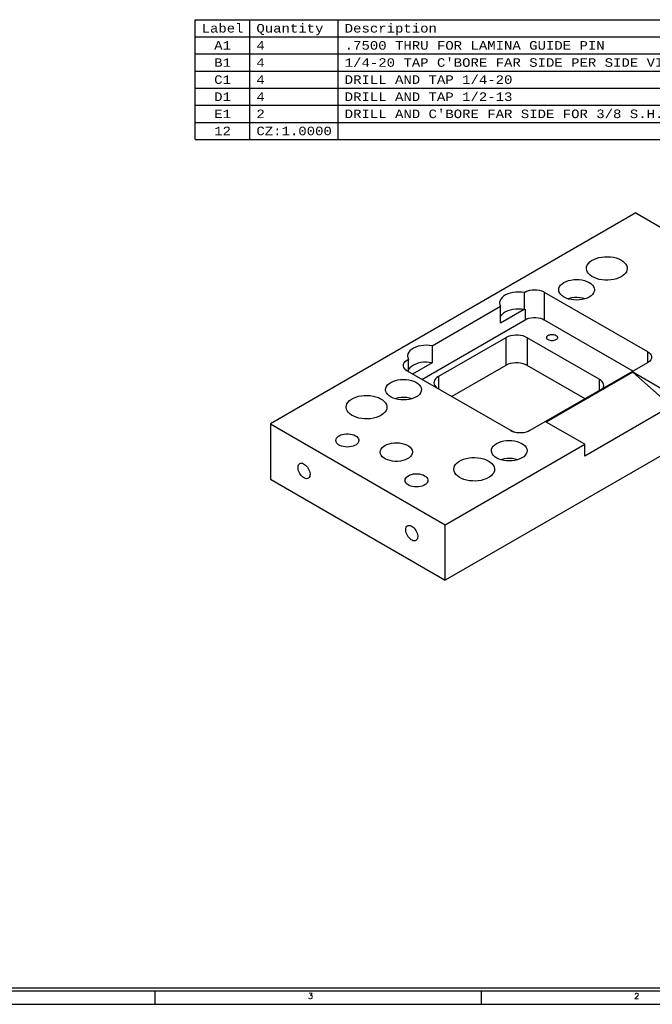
# Model space of a CAD drawing. Header units: inches. Extents: x 3 to 351, y 4 to 271.
# Tile 393 of 530: x 227 to 239, y 105 to 123. Entities that reach past the tile are written whole.
import ezdxf
from ezdxf.enums import TextEntityAlignment as Align

# ---------------------------------------------------------------- set-up
doc = ezdxf.new("R2010")
doc.units = ezdxf.units.IN
doc.header["$LTSCALE"] = 0.5
doc.header["$MEASUREMENT"] = 0
for name, color, linetype in [('MFB', 7, 'Continuous'), ('PLOTVIEW1', 7, 'Continuous'), ('STR_1', 7, 'Continuous')]:
    doc.layers.add(name, color=color, linetype=linetype)
doc.styles.add('VERO11-Courier New', font='cour.ttf')
doc.styles.add('VERO5-RomanD', font='romand__.ttf')

msp = doc.modelspace()

# ---------------------------------------------------------------- linework, layer by layer
at = {"layer": 'MFB', "color": 56, "linetype": 'Continuous'}
for p, q in [((230.494, 120.555), (230.494, 122.76)), ((230.494, 122.76), (244.311, 122.76)), ((231.501, 120.555), (231.501, 122.76)), ((233.126, 120.555), (233.126, 122.76)), ((230.494, 122.445), (244.311, 122.445)), ((230.494, 122.13), (244.311, 122.13)), ((230.494, 121.815), (244.311, 121.815)), ((230.494, 121.5), (244.311, 121.5)), ((230.494, 121.185), (244.311, 121.185)), ((230.494, 120.87), (244.311, 120.87)), ((230.494, 120.555), (244.311, 120.555))]:
    msp.add_line(p, q, dxfattribs=at)
at = {"layer": 'PLOTVIEW1', "color": 97, "linetype": 'Continuous'}
for p, q in [((200.752, 104.948), (246.752, 104.948)), ((200.752, 104.898), (246.752, 104.898)), ((229.752, 104.898), (229.752, 104.648)), ((235.752, 104.898), (235.752, 104.648)), ((200.752, 104.648), (246.752, 104.648))]:
    msp.add_line(p, q, dxfattribs=at)
at = {"layer": 'STR_1', "color": 190, "linetype": 'Continuous'}
for p, q in [((238.595, 119.205), (231.877, 115.326)), ((238.595, 119.205), (241.812, 117.347)), ((237.705, 118.246), (237.725, 118.276)), ((237.725, 118.276), (237.751, 118.303)), ((237.751, 118.303), (237.785, 118.328)), ((237.785, 118.328), (237.824, 118.35)), ((237.824, 118.35), (237.869, 118.369)), ((237.869, 118.369), (237.918, 118.383)), ((237.918, 118.383), (237.969, 118.393)), ((237.969, 118.393), (238.023, 118.399)), ((238.023, 118.399), (238.078, 118.4)), ((238.078, 118.4), (238.132, 118.397)), ((238.132, 118.397), (238.185, 118.389)), ((238.185, 118.389), (238.236, 118.377)), ((238.236, 118.377), (238.282, 118.36)), ((238.282, 118.36), (238.324, 118.34)), ((238.324, 118.34), (238.361, 118.316)), ((238.361, 118.316), (238.391, 118.29)), ((238.391, 118.29), (238.414, 118.261)), ((237.689, 118.184), (237.693, 118.216)), ((237.689, 118.18), (237.689, 118.184)), ((237.694, 118.149), (237.689, 118.18)), ((237.693, 118.216), (237.705, 118.246)), ((237.707, 118.118), (237.694, 118.149)), ((237.728, 118.088), (237.707, 118.118)), ((238.404, 118.092), (238.377, 118.065)), ((238.423, 118.122), (238.404, 118.092)), ((238.414, 118.261), (238.43, 118.231)), ((238.435, 118.153), (238.423, 118.122)), ((238.43, 118.231), (238.438, 118.2)), ((238.439, 118.184), (238.435, 118.153)), ((238.438, 118.2), (238.439, 118.184)), ((237.241, 117.902), (237.274, 117.924)), ((237.274, 117.924), (237.275, 117.925)), ((237.275, 117.925), (237.314, 117.944)), ((237.314, 117.944), (237.358, 117.96)), ((237.358, 117.96), (237.405, 117.971)), ((237.405, 117.971), (237.455, 117.978)), ((237.455, 117.978), (237.506, 117.981)), ((237.506, 117.981), (237.557, 117.978)), ((237.557, 117.978), (237.607, 117.972)), ((237.607, 117.972), (237.654, 117.96)), ((237.654, 117.96), (237.698, 117.945)), ((237.698, 117.945), (237.737, 117.926)), ((237.755, 118.061), (237.728, 118.088)), ((237.737, 117.926), (237.771, 117.904)), ((237.79, 118.037), (237.755, 118.061)), ((237.83, 118.015), (237.79, 118.037)), ((237.875, 117.997), (237.83, 118.015)), ((237.924, 117.983), (237.875, 117.997)), ((237.976, 117.974), (237.924, 117.983)), ((238.03, 117.968), (237.976, 117.974)), ((238.085, 117.968), (238.03, 117.968)), ((238.139, 117.972), (238.085, 117.968)), ((238.192, 117.98), (238.139, 117.972)), ((238.242, 117.993), (238.192, 117.98)), ((238.288, 118.01), (238.242, 117.993)), ((238.329, 118.031), (238.288, 118.01)), ((238.344, 118.04), (238.329, 118.031)), ((238.377, 118.065), (238.344, 118.04)), ((236.289, 117.73), (236.244, 117.715)), ((236.338, 117.74), (236.289, 117.73)), ((236.39, 117.747), (236.338, 117.74)), ((236.442, 117.749), (236.39, 117.747)), ((236.494, 117.746), (236.442, 117.749)), ((236.545, 117.739), (236.494, 117.746)), ((236.545, 117.739), (236.575, 117.757)), ((236.545, 117.739), (236.545, 117.427)), ((236.575, 117.757), (236.611, 117.771)), ((236.611, 117.771), (236.65, 117.782)), ((236.65, 117.782), (236.692, 117.789)), ((236.692, 117.789), (236.735, 117.792)), ((236.735, 117.792), (236.779, 117.79)), ((236.779, 117.79), (236.821, 117.783)), ((236.821, 117.783), (236.861, 117.773)), ((236.861, 117.773), (236.897, 117.759)), ((236.897, 117.759), (236.915, 117.749)), ((236.915, 117.749), (238.814, 116.653)), ((237.179, 117.791), (237.183, 117.821)), ((237.179, 117.788), (237.179, 117.791)), ((237.184, 117.758), (237.179, 117.788)), ((237.183, 117.821), (237.195, 117.849)), ((237.197, 117.73), (237.184, 117.758)), ((237.195, 117.849), (237.215, 117.877)), ((237.217, 117.703), (237.197, 117.73)), ((237.215, 117.877), (237.241, 117.902)), ((237.771, 117.904), (237.798, 117.879)), ((237.798, 117.879), (237.818, 117.852)), ((237.82, 117.733), (237.8, 117.706)), ((237.818, 117.852), (237.831, 117.823)), ((237.832, 117.762), (237.82, 117.733)), ((237.831, 117.823), (237.836, 117.794)), ((237.836, 117.791), (237.832, 117.762)), ((237.836, 117.794), (237.836, 117.791)), ((236.093, 117.562), (236.092, 117.55)), ((236.092, 117.55), (236.096, 117.52)), ((236.1, 117.592), (236.093, 117.562)), ((236.115, 117.621), (236.1, 117.592)), ((236.138, 117.649), (236.115, 117.621)), ((236.167, 117.674), (236.138, 117.649)), ((236.203, 117.696), (236.167, 117.674)), ((236.244, 117.715), (236.203, 117.696)), ((237.245, 117.678), (237.217, 117.703)), ((237.279, 117.655), (237.245, 117.678)), ((237.318, 117.636), (237.279, 117.655)), ((237.362, 117.621), (237.318, 117.636)), ((237.369, 117.63), (237.35, 117.625)), ((237.409, 117.61), (237.362, 117.621)), ((237.417, 117.641), (237.369, 117.63)), ((237.459, 117.604), (237.409, 117.61)), ((237.467, 117.647), (237.417, 117.641)), ((237.51, 117.602), (237.459, 117.604)), ((237.518, 117.648), (237.467, 117.647)), ((237.561, 117.604), (237.51, 117.602)), ((237.569, 117.645), (237.518, 117.648)), ((237.611, 117.611), (237.561, 117.604)), ((237.618, 117.637), (237.569, 117.645)), ((237.658, 117.623), (237.611, 117.611)), ((237.665, 117.625), (237.618, 117.637)), ((237.702, 117.638), (237.658, 117.623)), ((237.74, 117.658), (237.702, 117.638)), ((237.774, 117.68), (237.74, 117.658)), ((237.8, 117.706), (237.774, 117.68)), ((234.85, 116.761), (236.11, 117.488)), ((236.096, 117.52), (236.108, 117.491)), ((236.108, 117.491), (236.11, 117.488)), ((236.11, 117.176), (236.11, 117.488)), ((236.544, 117.427), (236.11, 117.176)), ((236.202, 117.383), (236.166, 117.361)), ((236.243, 117.402), (236.202, 117.383)), ((236.288, 117.417), (236.243, 117.402)), ((236.337, 117.428), (236.288, 117.417)), ((236.388, 117.435), (236.337, 117.428)), ((236.44, 117.437), (236.388, 117.435)), ((236.493, 117.434), (236.44, 117.437)), ((236.544, 117.427), (236.493, 117.434)), ((236.545, 117.427), (236.544, 117.427)), ((236.545, 117.427), (236.562, 117.437)), ((234.663, 116.143), (236.562, 117.239)), ((236.115, 117.309), (236.11, 117.3)), ((236.137, 117.336), (236.115, 117.309)), ((236.166, 117.361), (236.137, 117.336)), ((236.562, 117.239), (236.595, 117.255)), ((236.595, 117.255), (236.633, 117.268)), ((236.633, 117.268), (236.674, 117.276)), ((236.674, 117.276), (236.717, 117.281)), ((236.717, 117.281), (236.76, 117.281)), ((236.76, 117.281), (236.803, 117.276)), ((236.803, 117.276), (236.844, 117.268)), ((236.844, 117.268), (236.882, 117.255)), ((236.882, 117.255), (236.915, 117.239)), ((236.915, 117.239), (238.549, 116.296)), ((236.205, 116.91), (234.967, 116.196)), ((236.215, 116.916), (236.205, 116.91)), ((236.252, 116.932), (236.215, 116.916)), ((236.294, 116.945), (236.252, 116.932)), ((236.339, 116.953), (236.294, 116.945)), ((236.386, 116.957), (236.339, 116.953)), ((236.433, 116.957), (236.386, 116.957)), ((236.479, 116.951), (236.433, 116.957)), ((236.524, 116.942), (236.479, 116.951)), ((236.564, 116.928), (236.524, 116.942)), ((236.601, 116.91), (236.564, 116.928)), ((237.926, 116.145), (236.601, 116.91)), ((236.956, 116.912), (236.958, 116.922)), ((236.958, 116.902), (236.956, 116.912)), ((236.958, 116.922), (236.962, 116.932)), ((236.962, 116.892), (236.958, 116.902)), ((236.962, 116.932), (236.97, 116.941)), ((236.97, 116.883), (236.962, 116.892)), ((236.97, 116.941), (236.98, 116.95)), ((236.98, 116.875), (236.97, 116.883)), ((236.98, 116.95), (236.986, 116.953)), ((236.992, 116.868), (236.98, 116.875)), ((236.986, 116.953), (236.999, 116.96)), ((237.006, 116.862), (236.992, 116.868)), ((236.999, 116.96), (237.014, 116.965)), ((237.022, 116.858), (237.006, 116.862)), ((237.014, 116.965), (237.031, 116.968)), ((237.039, 116.855), (237.022, 116.858)), ((237.031, 116.968), (237.048, 116.97)), ((237.057, 116.854), (237.039, 116.855)), ((237.048, 116.97), (237.065, 116.97)), ((237.074, 116.855), (237.057, 116.854)), ((237.065, 116.97), (237.083, 116.968)), ((237.091, 116.858), (237.074, 116.855)), ((237.083, 116.968), (237.099, 116.965)), ((237.107, 116.862), (237.091, 116.858)), ((237.099, 116.965), (237.114, 116.96)), ((237.121, 116.868), (237.107, 116.862)), ((237.114, 116.96), (237.128, 116.953)), ((237.134, 116.875), (237.121, 116.868)), ((237.128, 116.953), (237.139, 116.946)), ((237.144, 116.883), (237.134, 116.875)), ((237.139, 116.946), (237.148, 116.937)), ((237.151, 116.892), (237.144, 116.883)), ((237.148, 116.937), (237.154, 116.927)), ((237.156, 116.902), (237.151, 116.892)), ((237.154, 116.927), (237.157, 116.917)), ((237.157, 116.912), (237.156, 116.902)), ((237.157, 116.917), (237.157, 116.912)), ((234.421, 116.643), (234.406, 116.614)), ((234.443, 116.67), (234.421, 116.643)), ((234.473, 116.695), (234.443, 116.67)), ((234.508, 116.718), (234.473, 116.695)), ((234.549, 116.737), (234.508, 116.718)), ((234.595, 116.752), (234.549, 116.737)), ((234.643, 116.763), (234.595, 116.752)), ((234.695, 116.769), (234.643, 116.763)), ((234.747, 116.771), (234.695, 116.769)), ((234.799, 116.768), (234.747, 116.771)), ((234.85, 116.761), (234.799, 116.768)), ((234.85, 116.761), (234.85, 116.449)), ((238.814, 116.653), (238.842, 116.634)), ((234.34, 116.447), (234.358, 116.47)), ((234.358, 116.47), (234.383, 116.491)), ((234.383, 116.491), (234.414, 116.509)), ((234.406, 116.614), (234.399, 116.584)), ((234.399, 116.584), (234.399, 116.572)), ((234.399, 116.572), (234.403, 116.542)), ((234.403, 116.542), (234.415, 116.513)), ((234.414, 116.509), (234.417, 116.51)), ((234.415, 116.513), (234.417, 116.51)), ((234.417, 116.285), (234.417, 116.51)), ((238.854, 116.479), (238.829, 116.458)), ((238.842, 116.634), (238.864, 116.612)), ((238.872, 116.502), (238.854, 116.479)), ((238.864, 116.612), (238.878, 116.588)), ((238.883, 116.526), (238.872, 116.502)), ((238.878, 116.588), (238.886, 116.564)), ((238.887, 116.551), (238.883, 116.526)), ((238.886, 116.564), (238.887, 116.551)), ((234.325, 116.398), (234.328, 116.423)), ((234.326, 116.385), (234.325, 116.398)), ((234.333, 116.361), (234.326, 116.385)), ((234.328, 116.423), (234.34, 116.447)), ((234.348, 116.337), (234.333, 116.361)), ((234.37, 116.315), (234.348, 116.337)), ((234.398, 116.296), (234.37, 116.315)), ((236.296, 115.2), (234.398, 116.296)), ((234.421, 116.331), (234.417, 116.323)), ((234.443, 116.358), (234.421, 116.331)), ((234.473, 116.383), (234.443, 116.358)), ((234.508, 116.406), (234.473, 116.383)), ((234.85, 116.449), (234.491, 116.242)), ((234.549, 116.425), (234.508, 116.406)), ((234.595, 116.44), (234.549, 116.425)), ((234.643, 116.451), (234.595, 116.44)), ((234.695, 116.457), (234.643, 116.451)), ((234.747, 116.459), (234.695, 116.457)), ((234.799, 116.456), (234.747, 116.459)), ((234.85, 116.449), (234.799, 116.456)), ((241.812, 116.327), (235.094, 112.448)), ((236.205, 116.4), (235.211, 115.826)), ((236.215, 116.405), (236.205, 116.4)), ((236.252, 116.422), (236.215, 116.405)), ((236.294, 116.435), (236.252, 116.422)), ((236.339, 116.443), (236.294, 116.435)), ((236.386, 116.447), (236.339, 116.443)), ((236.433, 116.446), (236.386, 116.447)), ((236.479, 116.441), (236.433, 116.446)), ((236.524, 116.431), (236.479, 116.441)), ((236.564, 116.418), (236.524, 116.431)), ((236.601, 116.4), (236.564, 116.418)), ((237.665, 115.786), (236.601, 116.4)), ((238.814, 116.449), (236.65, 115.2)), ((238.829, 116.458), (238.814, 116.449)), ((234.093, 116.088), (234.132, 116.107)), ((234.132, 116.107), (234.176, 116.123)), ((234.176, 116.123), (234.223, 116.134)), ((234.223, 116.134), (234.273, 116.141)), ((234.273, 116.141), (234.324, 116.143)), ((234.324, 116.143), (234.375, 116.141)), ((234.375, 116.141), (234.425, 116.135)), ((234.425, 116.135), (234.472, 116.123)), ((234.472, 116.123), (234.516, 116.108)), ((234.516, 116.108), (234.555, 116.089)), ((234.887, 116.099), (234.885, 116.082)), ((234.896, 116.126), (234.887, 116.099)), ((234.913, 116.151), (234.896, 116.126)), ((234.937, 116.175), (234.913, 116.151)), ((234.967, 116.196), (234.937, 116.175)), ((238.542, 116.275), (236.951, 115.357)), ((237.947, 116.132), (237.926, 116.145)), ((237.973, 116.109), (237.947, 116.132)), ((237.993, 116.084), (237.973, 116.109)), ((239.249, 115.867), (238.542, 116.275)), ((238.542, 116.275), (239.249, 115.648)), ((233.997, 115.954), (234.001, 115.983)), ((233.997, 115.951), (233.997, 115.954)), ((234.002, 115.921), (233.997, 115.951)), ((234.001, 115.983), (234.013, 116.012)), ((234.015, 115.893), (234.002, 115.921)), ((234.013, 116.012), (234.033, 116.04)), ((234.033, 116.04), (234.059, 116.065)), ((234.059, 116.065), (234.092, 116.087)), ((234.092, 116.087), (234.093, 116.088)), ((234.555, 116.089), (234.589, 116.067)), ((234.589, 116.067), (234.616, 116.042)), ((234.616, 116.042), (234.636, 116.015)), ((234.636, 116.015), (234.649, 115.986)), ((234.65, 115.925), (234.638, 115.896)), ((234.649, 115.986), (234.654, 115.957)), ((234.654, 115.954), (234.65, 115.925)), ((234.654, 115.957), (234.654, 115.954)), ((234.885, 116.082), (234.889, 116.054)), ((234.889, 116.054), (234.901, 116.028)), ((234.901, 116.028), (234.92, 116.003)), ((234.92, 116.003), (234.947, 115.98)), ((234.947, 115.98), (234.966, 115.968)), ((237.99, 115.974), (238.003, 116)), ((238.004, 116.058), (237.993, 116.084)), ((238.003, 116), (238.008, 116.027)), ((238.008, 116.031), (238.004, 116.058)), ((238.008, 116.027), (238.008, 116.031)), ((233.305, 115.724), (233.332, 115.752)), ((233.332, 115.752), (233.366, 115.777)), ((233.366, 115.777), (233.405, 115.799)), ((233.405, 115.799), (233.449, 115.817)), ((233.449, 115.817), (233.498, 115.832)), ((233.498, 115.832), (233.55, 115.842)), ((233.55, 115.842), (233.604, 115.848)), ((233.604, 115.848), (233.658, 115.849)), ((233.658, 115.849), (233.713, 115.845)), ((233.713, 115.845), (233.766, 115.837)), ((233.766, 115.837), (233.816, 115.825)), ((233.816, 115.825), (233.863, 115.809)), ((233.863, 115.809), (233.905, 115.788)), ((233.905, 115.788), (233.942, 115.765)), ((233.942, 115.765), (233.972, 115.739)), ((233.972, 115.739), (233.995, 115.71)), ((234.035, 115.865), (234.015, 115.893)), ((234.063, 115.84), (234.035, 115.865)), ((234.097, 115.818), (234.063, 115.84)), ((234.136, 115.799), (234.097, 115.818)), ((234.18, 115.784), (234.136, 115.799)), ((234.187, 115.793), (234.168, 115.788)), ((234.227, 115.773), (234.18, 115.784)), ((234.235, 115.804), (234.187, 115.793)), ((234.277, 115.767), (234.227, 115.773)), ((234.285, 115.81), (234.235, 115.804)), ((234.328, 115.765), (234.277, 115.767)), ((234.336, 115.811), (234.285, 115.81)), ((234.379, 115.767), (234.328, 115.765)), ((234.387, 115.808), (234.336, 115.811)), ((234.429, 115.774), (234.379, 115.767)), ((234.436, 115.8), (234.387, 115.808)), ((234.476, 115.786), (234.429, 115.774)), ((234.483, 115.788), (234.436, 115.8)), ((234.52, 115.801), (234.476, 115.786)), ((234.558, 115.821), (234.52, 115.801)), ((234.592, 115.843), (234.558, 115.821)), ((234.618, 115.868), (234.592, 115.843)), ((234.638, 115.896), (234.618, 115.868)), ((233.27, 115.633), (233.274, 115.664)), ((233.27, 115.628), (233.27, 115.633)), ((233.275, 115.597), (233.27, 115.628)), ((233.274, 115.664), (233.286, 115.695)), ((233.288, 115.566), (233.275, 115.597)), ((233.286, 115.695), (233.305, 115.724)), ((233.308, 115.537), (233.288, 115.566)), ((234.004, 115.57), (233.984, 115.541)), ((233.995, 115.71), (234.011, 115.68)), ((234.016, 115.601), (234.004, 115.57)), ((234.011, 115.68), (234.019, 115.648)), ((234.02, 115.633), (234.016, 115.601)), ((234.019, 115.648), (234.02, 115.633)), ((239.249, 115.648), (237.658, 114.73)), ((233.336, 115.51), (233.308, 115.537)), ((233.37, 115.485), (233.336, 115.51)), ((233.41, 115.464), (233.37, 115.485)), ((233.455, 115.446), (233.41, 115.464)), ((233.505, 115.432), (233.455, 115.446)), ((233.557, 115.422), (233.505, 115.432)), ((233.611, 115.417), (233.557, 115.422)), ((233.665, 115.416), (233.611, 115.417)), ((233.72, 115.42), (233.665, 115.416)), ((233.772, 115.429), (233.72, 115.42)), ((233.822, 115.442), (233.772, 115.429)), ((233.869, 115.459), (233.822, 115.442)), ((233.91, 115.479), (233.869, 115.459)), ((233.924, 115.488), (233.91, 115.479)), ((233.958, 115.513), (233.924, 115.488)), ((233.984, 115.541), (233.958, 115.513)), ((231.877, 115.326), (231.877, 114.306)), ((231.877, 115.326), (235.094, 113.469)), ((236.295, 115.201), (236.331, 115.183)), ((236.33, 115.184), (236.296, 115.2)), ((236.65, 115.2), (236.617, 115.184)), ((237.658, 114.949), (236.951, 115.357)), ((233.08, 115.02), (233.084, 115.041)), ((233.084, 114.999), (233.08, 115.02)), ((233.084, 115.041), (233.093, 115.062)), ((233.093, 115.062), (233.109, 115.081)), ((233.109, 115.081), (233.13, 115.098)), ((233.13, 115.098), (233.142, 115.106)), ((233.142, 115.106), (233.17, 115.12)), ((233.17, 115.12), (233.202, 115.131)), ((233.202, 115.131), (233.237, 115.138)), ((233.237, 115.138), (233.273, 115.141)), ((233.273, 115.141), (233.31, 115.141)), ((233.31, 115.141), (233.346, 115.138)), ((233.346, 115.138), (233.38, 115.131)), ((233.38, 115.131), (233.412, 115.12)), ((233.412, 115.12), (233.44, 115.106)), ((233.44, 115.106), (233.464, 115.09)), ((233.464, 115.09), (233.482, 115.072)), ((233.482, 115.072), (233.495, 115.052)), ((233.495, 115.052), (233.501, 115.031)), ((233.502, 115.02), (233.499, 114.999)), ((233.501, 115.031), (233.502, 115.02)), ((236.168, 115.011), (236.217, 115.018)), ((236.217, 115.018), (236.269, 115.021)), ((236.269, 115.021), (236.32, 115.019)), ((236.32, 115.019), (236.369, 115.012)), ((236.368, 115.171), (236.33, 115.184)), ((236.331, 115.183), (236.365, 115.172)), ((236.409, 115.162), (236.368, 115.171)), ((236.369, 115.012), (236.417, 115.001)), ((236.451, 115.158), (236.409, 115.162)), ((236.495, 115.158), (236.451, 115.158)), ((236.538, 115.162), (236.495, 115.158)), ((236.579, 115.171), (236.538, 115.162)), ((236.617, 115.184), (236.579, 115.171)), ((233.093, 114.978), (233.084, 114.999)), ((233.109, 114.959), (233.093, 114.978)), ((233.13, 114.942), (233.109, 114.959)), ((233.156, 114.927), (233.13, 114.942)), ((233.186, 114.915), (233.156, 114.927)), ((233.219, 114.906), (233.186, 114.915)), ((233.255, 114.9), (233.219, 114.906)), ((233.291, 114.898), (233.255, 114.9)), ((233.328, 114.9), (233.291, 114.898)), ((233.363, 114.906), (233.328, 114.9)), ((233.397, 114.915), (233.363, 114.906)), ((233.427, 114.927), (233.397, 114.915)), ((233.453, 114.942), (233.427, 114.927)), ((233.474, 114.959), (233.453, 114.942)), ((233.49, 114.978), (233.474, 114.959)), ((233.499, 114.999), (233.49, 114.978)), ((233.896, 114.806), (233.9, 114.834)), ((233.9, 114.834), (233.912, 114.861)), ((233.912, 114.861), (233.931, 114.887)), ((233.931, 114.887), (233.958, 114.91)), ((233.958, 114.91), (233.983, 114.927)), ((233.983, 114.927), (234.02, 114.945)), ((234.02, 114.945), (234.062, 114.96)), ((234.062, 114.96), (234.107, 114.97)), ((234.107, 114.97), (234.155, 114.976)), ((234.155, 114.976), (234.203, 114.977)), ((234.203, 114.977), (234.252, 114.974)), ((234.252, 114.974), (234.299, 114.966)), ((234.299, 114.966), (234.342, 114.954)), ((234.342, 114.954), (234.382, 114.938)), ((234.382, 114.938), (234.417, 114.918)), ((234.417, 114.918), (234.446, 114.895)), ((234.446, 114.895), (234.468, 114.87)), ((234.468, 114.87), (234.482, 114.843)), ((234.482, 114.843), (234.489, 114.816)), ((235.094, 113.469), (237.658, 114.949)), ((235.942, 114.831), (235.946, 114.861)), ((235.942, 114.828), (235.942, 114.831)), ((235.946, 114.861), (235.958, 114.89)), ((235.958, 114.89), (235.977, 114.917)), ((235.977, 114.917), (236.004, 114.942)), ((236.004, 114.942), (236.037, 114.965)), ((236.037, 114.965), (236.038, 114.965)), ((236.038, 114.965), (236.077, 114.984)), ((236.077, 114.984), (236.12, 115)), ((236.12, 115), (236.168, 115.011)), ((236.417, 115.001), (236.461, 114.985)), ((236.461, 114.985), (236.5, 114.966)), ((236.5, 114.966), (236.534, 114.944)), ((236.534, 114.944), (236.561, 114.919)), ((236.561, 114.919), (236.581, 114.892)), ((236.581, 114.892), (236.593, 114.863)), ((236.593, 114.863), (236.598, 114.834)), ((236.598, 114.831), (236.594, 114.802)), ((236.598, 114.834), (236.598, 114.831)), ((237.658, 114.73), (237.658, 114.949)), ((233.896, 114.802), (233.896, 114.806)), ((233.901, 114.774), (233.896, 114.802)), ((233.914, 114.747), (233.901, 114.774)), ((233.934, 114.721), (233.914, 114.747)), ((233.962, 114.698), (233.934, 114.721)), ((233.995, 114.678), (233.962, 114.698)), ((234.034, 114.661), (233.995, 114.678)), ((234.077, 114.648), (234.034, 114.661)), ((234.357, 114.663), (234.314, 114.649)), ((234.395, 114.68), (234.357, 114.663)), ((234.428, 114.701), (234.395, 114.68)), ((234.454, 114.725), (234.428, 114.701)), ((234.474, 114.751), (234.454, 114.725)), ((234.486, 114.778), (234.474, 114.751)), ((234.49, 114.806), (234.486, 114.778)), ((234.489, 114.816), (234.49, 114.806)), ((235.345, 114.634), (235.385, 114.656)), ((235.385, 114.656), (235.429, 114.674)), ((235.429, 114.674), (235.478, 114.689)), ((235.478, 114.689), (235.53, 114.699)), ((235.53, 114.699), (235.584, 114.705)), ((235.584, 114.705), (235.638, 114.706)), ((235.638, 114.706), (235.693, 114.702)), ((235.693, 114.702), (235.746, 114.694)), ((235.746, 114.694), (235.796, 114.682)), ((235.796, 114.682), (235.843, 114.666)), ((235.843, 114.666), (235.885, 114.645)), ((235.947, 114.799), (235.942, 114.828)), ((235.96, 114.77), (235.947, 114.799)), ((235.98, 114.743), (235.96, 114.77)), ((236.007, 114.718), (235.98, 114.743)), ((236.041, 114.696), (236.007, 114.718)), ((236.08, 114.677), (236.041, 114.696)), ((236.124, 114.662), (236.08, 114.677)), ((236.131, 114.671), (236.112, 114.665)), ((236.172, 114.651), (236.124, 114.662)), ((236.179, 114.681), (236.131, 114.671)), ((236.222, 114.644), (236.172, 114.651)), ((236.229, 114.687), (236.179, 114.681)), ((236.281, 114.688), (236.229, 114.687)), ((236.332, 114.685), (236.281, 114.688)), ((236.374, 114.652), (236.324, 114.644)), ((236.381, 114.677), (236.332, 114.685)), ((236.421, 114.663), (236.374, 114.652)), ((236.428, 114.665), (236.381, 114.677)), ((236.464, 114.679), (236.421, 114.663)), ((236.503, 114.698), (236.464, 114.679)), ((236.536, 114.721), (236.503, 114.698)), ((236.563, 114.746), (236.536, 114.721)), ((236.582, 114.773), (236.563, 114.746)), ((236.594, 114.802), (236.582, 114.773)), ((232.386, 114.533), (232.389, 114.553)), ((232.386, 114.511), (232.386, 114.533)), ((232.389, 114.487), (232.386, 114.511)), ((232.389, 114.553), (232.396, 114.571)), ((232.396, 114.463), (232.389, 114.487)), ((232.396, 114.571), (232.405, 114.584)), ((232.405, 114.584), (232.418, 114.594)), ((232.418, 114.594), (232.432, 114.6)), ((232.432, 114.6), (232.449, 114.601)), ((232.449, 114.601), (232.467, 114.599)), ((232.467, 114.599), (232.486, 114.591)), ((232.486, 114.591), (232.505, 114.58)), ((232.505, 114.58), (232.524, 114.566)), ((232.524, 114.566), (232.542, 114.547)), ((232.542, 114.547), (232.559, 114.527)), ((232.559, 114.527), (232.574, 114.504)), ((232.574, 114.504), (232.586, 114.48)), ((232.586, 114.48), (232.596, 114.455)), ((234.124, 114.639), (234.077, 114.648)), ((234.172, 114.635), (234.124, 114.639)), ((234.22, 114.635), (234.172, 114.635)), ((234.268, 114.64), (234.22, 114.635)), ((234.314, 114.649), (234.268, 114.64)), ((235.25, 114.489), (235.254, 114.521)), ((235.25, 114.485), (235.25, 114.489)), ((235.255, 114.454), (235.25, 114.485)), ((235.254, 114.521), (235.266, 114.552)), ((235.266, 114.552), (235.285, 114.581)), ((235.285, 114.581), (235.312, 114.609)), ((235.312, 114.609), (235.345, 114.634)), ((235.885, 114.645), (235.921, 114.622)), ((235.921, 114.622), (235.952, 114.595)), ((235.952, 114.595), (235.975, 114.567)), ((235.975, 114.567), (235.991, 114.537)), ((235.991, 114.537), (235.999, 114.505)), ((236, 114.489), (235.996, 114.458)), ((235.999, 114.505), (236, 114.489)), ((236.273, 114.642), (236.222, 114.644)), ((236.324, 114.644), (236.273, 114.642)), ((231.877, 114.306), (235.094, 112.448)), ((232.405, 114.438), (232.396, 114.463)), ((232.418, 114.414), (232.405, 114.438)), ((232.432, 114.391), (232.418, 114.414)), ((232.449, 114.37), (232.432, 114.391)), ((232.467, 114.352), (232.449, 114.37)), ((232.486, 114.337), (232.467, 114.352)), ((232.505, 114.326), (232.486, 114.337)), ((232.524, 114.319), (232.505, 114.326)), ((232.542, 114.316), (232.524, 114.319)), ((232.559, 114.318), (232.542, 114.316)), ((232.574, 114.323), (232.559, 114.318)), ((232.58, 114.328), (232.574, 114.323)), ((232.591, 114.34), (232.58, 114.328)), ((232.6, 114.355), (232.591, 114.34)), ((232.596, 114.455), (232.603, 114.43)), ((232.605, 114.374), (232.6, 114.355)), ((232.603, 114.43), (232.606, 114.406)), ((232.606, 114.395), (232.605, 114.374)), ((232.606, 114.406), (232.606, 114.395)), ((234.353, 114.285), (234.356, 114.306)), ((234.356, 114.306), (234.366, 114.327)), ((234.366, 114.327), (234.381, 114.346)), ((234.381, 114.346), (234.402, 114.364)), ((234.402, 114.364), (234.415, 114.371)), ((234.415, 114.371), (234.443, 114.385)), ((234.443, 114.385), (234.475, 114.396)), ((234.475, 114.396), (234.509, 114.403)), ((234.509, 114.403), (234.546, 114.407)), ((234.546, 114.407), (234.582, 114.407)), ((234.582, 114.407), (234.619, 114.403)), ((234.619, 114.403), (234.653, 114.396)), ((234.653, 114.396), (234.685, 114.385)), ((234.685, 114.385), (234.713, 114.371)), ((234.713, 114.371), (234.737, 114.355)), ((234.737, 114.355), (234.755, 114.337)), ((234.755, 114.337), (234.768, 114.317)), ((234.768, 114.317), (234.774, 114.296)), ((234.774, 114.296), (234.775, 114.285)), ((235.268, 114.423), (235.255, 114.454)), ((235.288, 114.394), (235.268, 114.423)), ((235.316, 114.367), (235.288, 114.394)), ((235.35, 114.342), (235.316, 114.367)), ((235.39, 114.32), (235.35, 114.342)), ((235.435, 114.303), (235.39, 114.32)), ((235.484, 114.289), (235.435, 114.303)), ((235.537, 114.279), (235.484, 114.289)), ((235.802, 114.299), (235.752, 114.286)), ((235.848, 114.316), (235.802, 114.299)), ((235.89, 114.336), (235.848, 114.316)), ((235.904, 114.345), (235.89, 114.336)), ((235.938, 114.37), (235.904, 114.345)), ((235.964, 114.398), (235.938, 114.37)), ((235.984, 114.427), (235.964, 114.398)), ((235.996, 114.458), (235.984, 114.427)), ((234.356, 114.264), (234.353, 114.285)), ((234.366, 114.244), (234.356, 114.264)), ((234.381, 114.224), (234.366, 114.244)), ((234.402, 114.207), (234.381, 114.224)), ((234.428, 114.192), (234.402, 114.207)), ((234.459, 114.18), (234.428, 114.192)), ((234.492, 114.171), (234.459, 114.18)), ((234.527, 114.165), (234.492, 114.171)), ((234.564, 114.164), (234.527, 114.165)), ((234.601, 114.165), (234.564, 114.164)), ((234.636, 114.171), (234.601, 114.165)), ((234.67, 114.18), (234.636, 114.171)), ((234.7, 114.192), (234.67, 114.18)), ((234.726, 114.207), (234.7, 114.192)), ((234.747, 114.224), (234.726, 114.207)), ((234.762, 114.244), (234.747, 114.224)), ((234.772, 114.264), (234.762, 114.244)), ((234.775, 114.285), (234.772, 114.264)), ((235.591, 114.274), (235.537, 114.279)), ((235.645, 114.273), (235.591, 114.274)), ((235.7, 114.277), (235.645, 114.273)), ((235.752, 114.286), (235.7, 114.277)), ((234.366, 113.39), (234.369, 113.41)), ((234.366, 113.368), (234.366, 113.39)), ((234.369, 113.41), (234.376, 113.427)), ((234.376, 113.427), (234.385, 113.441)), ((234.385, 113.441), (234.398, 113.451)), ((234.398, 113.451), (234.412, 113.457)), ((234.412, 113.457), (234.429, 113.458)), ((234.429, 113.458), (234.447, 113.455)), ((234.447, 113.455), (234.466, 113.448)), ((234.466, 113.448), (234.485, 113.437)), ((234.485, 113.437), (234.504, 113.422)), ((234.504, 113.422), (234.522, 113.404)), ((234.522, 113.404), (234.539, 113.384)), ((234.539, 113.384), (234.554, 113.361)), ((235.094, 112.448), (235.094, 113.469)), ((234.369, 113.344), (234.366, 113.368)), ((234.376, 113.32), (234.369, 113.344)), ((234.385, 113.295), (234.376, 113.32)), ((234.398, 113.271), (234.385, 113.295)), ((234.412, 113.248), (234.398, 113.271)), ((234.429, 113.227), (234.412, 113.248)), ((234.447, 113.209), (234.429, 113.227)), ((234.466, 113.194), (234.447, 113.209)), ((234.554, 113.361), (234.566, 113.337)), ((234.566, 113.337), (234.576, 113.312)), ((234.58, 113.212), (234.571, 113.197)), ((234.576, 113.312), (234.582, 113.287)), ((234.585, 113.231), (234.58, 113.212)), ((234.582, 113.287), (234.586, 113.263)), ((234.586, 113.252), (234.585, 113.231)), ((234.586, 113.263), (234.586, 113.252)), ((234.485, 113.183), (234.466, 113.194)), ((234.504, 113.176), (234.485, 113.183)), ((234.522, 113.173), (234.504, 113.176)), ((234.539, 113.175), (234.522, 113.173)), ((234.554, 113.18), (234.539, 113.175)), ((234.56, 113.185), (234.554, 113.18)), ((234.571, 113.197), (234.56, 113.185))]:
    msp.add_line(p, q, dxfattribs=at)
at = {"layer": 'STR_1', "color": 96, "linetype": 'Continuous'}
for p, q in [((236.915, 117.749), (236.915, 117.239)), ((236.562, 117.437), (236.562, 117.239)), ((236.205, 116.91), (236.205, 116.4)), ((236.601, 116.91), (236.601, 116.4)), ((238.814, 116.653), (238.814, 116.449)), ((234.967, 116.196), (234.967, 115.967)), ((237.926, 116.145), (237.926, 115.937))]:
    msp.add_line(p, q, dxfattribs=at)

# ---------------------------------------------------------------- texts
at = {"layer": 'MFB', "color": 30, "linetype": 'Continuous', "style": 'VERO11-Courier New', "width": 0.932229}
for s, height, p, p2 in [('Label', 0.1575, (230.612, 122.523), (231.383, 122.523)), ('Quantity', 0.1575, (231.62, 122.523), (232.853, 122.523)), ('Description', 0.15748, (233.244, 122.523), (234.94, 122.523))]:
    msp.add_text(s, height=height, dxfattribs=at).set_placement(p, p2, align=Align.FIT)
at = {"layer": 'MFB', "color": 12, "linetype": 'Continuous', "style": 'VERO11-Courier New', "width": 0.932229}
for s, p, p2 in [('A1', (230.844, 122.208), (231.152, 122.208)), ('B1', (230.844, 121.893), (231.152, 121.893)), ('C1', (230.844, 121.579), (231.152, 121.579)), ('D1', (230.844, 121.264), (231.152, 121.264)), ('E1', (230.844, 120.949), (231.152, 120.949))]:
    msp.add_text(s, height=0.1575, dxfattribs=at).set_placement(p, p2, align=Align.FIT)
at = {"layer": 'MFB', "color": 7, "linetype": 'Continuous', "style": 'VERO11-Courier New', "width": 0.932229}
for s, height, p, p2 in [('4', 0.157, (231.62, 122.208), (231.774, 122.208)), ('.7500 THRU FOR LAMINA GUIDE PIN', 0.15748, (233.244, 122.208), (238.024, 122.208)), ('4', 0.157, (231.62, 121.893), (231.774, 121.893)), ("1/4-20 TAP C'BORE FAR SIDE PER SIDE VIEW FOR LEVELER", 0.15748, (233.244, 121.893), (241.263, 121.893)), ('4', 0.157, (231.62, 121.579), (231.774, 121.579)), ('DRILL AND TAP 1/4-20', 0.15748, (233.244, 121.579), (236.328, 121.579)), ('4', 0.157, (231.62, 121.264), (231.774, 121.264)), ('DRILL AND TAP 1/2-13', 0.15748, (233.244, 121.264), (236.328, 121.264)), ('2', 0.157, (231.62, 120.949), (231.774, 120.949)), ("DRILL AND C'BORE FAR SIDE FOR 3/8 S.H.C.S. MILL POCKET FOR PAD REATINER", 0.15748, (233.244, 120.949), (244.193, 120.949))]:
    msp.add_text(s, height=height, dxfattribs=at).set_placement(p, p2, align=Align.FIT)
at = {"layer": 'MFB', "color": 96, "linetype": 'Continuous', "style": 'VERO11-Courier New', "width": 0.932229}
for s, p, p2 in [('12', (230.844, 120.634), (231.152, 120.634)), ('CZ:1.0000', (231.62, 120.634), (233.007, 120.634))]:
    msp.add_text(s, height=0.1575, dxfattribs=at).set_placement(p, p2, align=Align.FIT)
at = {"layer": 'PLOTVIEW1', "color": 56, "linetype": 'Continuous', "style": 'VERO5-RomanD', "width": 1.000527}
for s, p, p2 in [('3', (232.568, 104.75), (232.662, 104.75)), ('2', (238.568, 104.75), (238.662, 104.75))]:
    msp.add_text(s, height=0.1, dxfattribs=at).set_placement(p, p2, align=Align.FIT)

doc.saveas('drawing.dxf')
